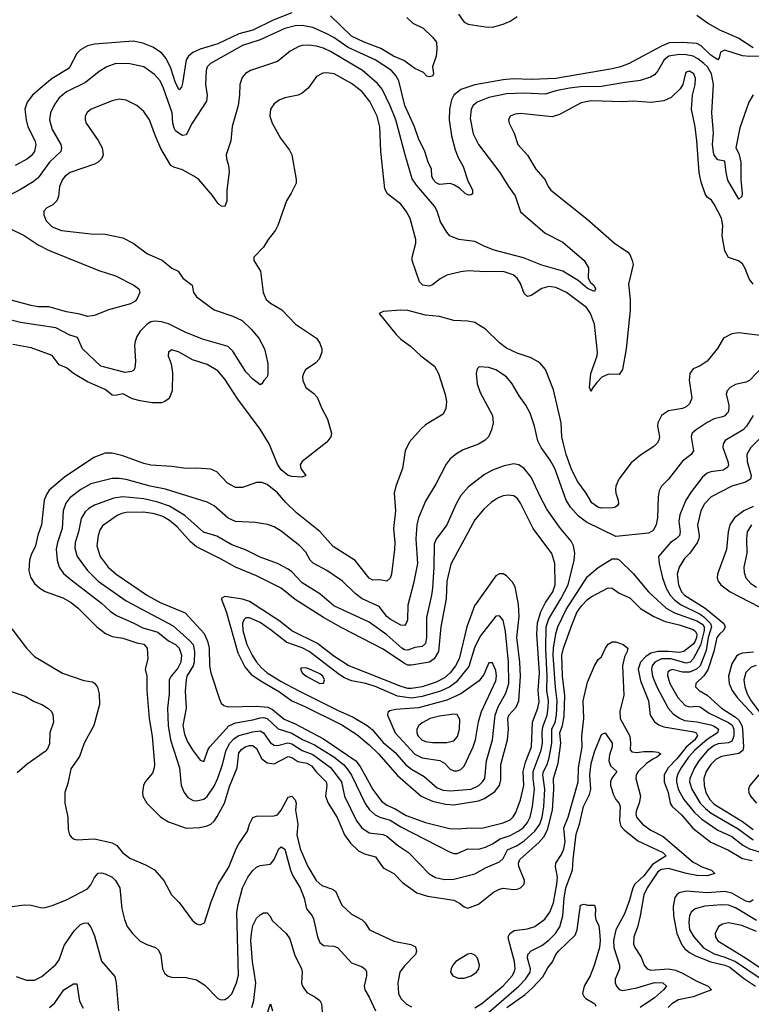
# Model space of a CAD drawing. Header units: inches. Extents: x 1305375 to 1407406, y 744550 to 841633.
# Tile 454 of 509: x 1390885 to 1395040, y 813608 to 819198. Entities that reach past the tile are written whole.
import ezdxf

# ---------------------------------------------------------------- set-up
doc = ezdxf.new("R2010")
doc.units = ezdxf.units.IN
doc.header["$MEASUREMENT"] = 0
doc.layers.add('B3891', color=7, linetype='Continuous')

msp = doc.modelspace()

# ---------------------------------------------------------------- linework, layer by layer
at = {"layer": 'B3891', "color": 5}
for points, elevation in [([(1392430, 819237.6), (1392324.7, 819195.3), (1392210, 819137.7), (1392130, 819118.2), (1392010, 819060.2), (1391909.8, 819030.2), (1391868.1, 819011.9), (1391842.9, 818990), (1391831.2, 818970), (1391810, 818837.2), (1391804.2, 818815.8), (1391790, 818800.5), (1391770, 818838.9), (1391742.7, 818922.7), (1391717.1, 818977.1), (1391690, 819010.6), (1391642, 819042), (1391584.1, 819064.1), (1391530, 819075.5), (1391310, 819059.5), (1391270, 819049.1), (1391230, 819026.3), (1391210, 819006.2), (1391170.1, 818930), (1391160.1, 818919.9), (1391070, 818864), (1391027.3, 818830), (1390957.4, 818770), (1390927, 818730), (1390914.6, 818690), (1390921.7, 818630), (1390932.1, 818590), (1390971.6, 818511.6), (1390977.1, 818490), (1390968.9, 818450), (1390950, 818424.9), (1390930, 818407.7), (1390860.3, 818370)], 1120), ([(1393083.8, 819210), (1393118, 819178), (1393177.3, 819150), (1393230, 819099.1), (1393251.4, 819070), (1393254.6, 819030), (1393250.3, 818990.3), (1393230.4, 818930), (1393236, 818890), (1393230, 818878), (1393210, 818872.7), (1393198, 818878), (1393178.7, 818898.7), (1393130, 818921), (1393066.4, 818966.4), (1393008.3, 818990), (1392935.3, 819035.3), (1392841.4, 819070), (1392770, 819105), (1392650, 819219.9)], 1120), ([(1393377.2, 819230), (1393410, 819183.2), (1393433, 819173), (1393530, 819157.2), (1393570, 819155.9), (1393630, 819171.9), (1393670, 819190.2), (1393710, 819216.3)], 1140), ([(1394730, 819224), (1394796.1, 819176.1), (1394860, 819140), (1394970, 819092.4), (1395050, 819040.4)], 1140), ([(1395114, 818990), (1395030, 818988.7), (1394990, 818992.6), (1394890, 819025.1), (1394866, 819014), (1394858.3, 818981.7), (1394850, 818969.7), (1394810, 818996.5), (1394754.5, 819050), (1394730, 819063), (1394650, 819069), (1394573.3, 819066.7), (1394530, 819048.4), (1394346, 818950), (1394297.6, 818930), (1394250, 818918.8), (1393930, 818864.4), (1393790, 818858.7), (1393690, 818861.5), (1393630, 818856.6), (1393470, 818827.7), (1393390, 818800.7), (1393351.5, 818770), (1393337.8, 818742.2), (1393325.5, 818690), (1393325, 818630), (1393338.3, 818538.3), (1393358.7, 818458.7), (1393376, 818416), (1393404.3, 818364.3), (1393428.1, 818288.1), (1393456.9, 818230), (1393457.1, 818210), (1393450, 818203.6), (1393437.4, 818202.6), (1393417, 818210), (1393382, 818242), (1393350, 818260.3), (1393330, 818267.1), (1393270, 818261.8), (1393250, 818270.8), (1393233.5, 818290), (1393226.4, 818310), (1393223.7, 818350), (1393205, 818390), (1393186, 818450), (1393150, 818522.6), (1393126.5, 818590), (1393073.3, 818710), (1393037.9, 818850), (1393021.3, 818881.3), (1392996, 818910), (1392903.5, 818970), (1392750, 819039.2), (1392670, 819096.3), (1392630, 819117.9), (1392550, 819153.3), (1392490, 819165.6), (1392450, 819163.2), (1392390, 819147.4), (1392250, 819082.8), (1392150, 819051.8), (1391969, 818950), (1391950.2, 818930), (1391944.3, 818910), (1391940.7, 818830), (1391950.2, 818770), (1391945.5, 818734.5), (1391863.8, 818610), (1391830, 818543.6), (1391810, 818541.1), (1391790, 818551.9), (1391770, 818567.6), (1391761.8, 818581.8), (1391755, 818610), (1391751.9, 818670), (1391702.3, 818810), (1391682.3, 818850), (1391650, 818887.2), (1391590, 818929.8), (1391510, 818948.1), (1391430.9, 818949.1), (1391380.4, 818930), (1391336.9, 818903.1), (1391259.2, 818840.8), (1391150, 818789), (1391110, 818754.8), (1391082.8, 818717.2), (1391060.2, 818670), (1391054.4, 818630), (1391070, 818573.7), (1391118.6, 818490), (1391122.8, 818470), (1391119.1, 818450), (1391054.4, 818390), (1390990, 818299.3), (1390962.3, 818277.7), (1390890, 818234.7), (1390810, 818192.6)], 1140), ([(1395050, 818771.2), (1395026.7, 818730), (1394975.2, 818584.8), (1394955.2, 818490), (1394952.8, 818470), (1394970, 818437.6), (1394981.3, 818390), (1394979.8, 818290), (1394988.8, 818211.2), (1394986.4, 818193.6), (1394970, 818179.5), (1394906.9, 818286.9), (1394896.5, 818330), (1394890, 818394.5), (1394850, 818402.3), (1394830, 818429.7), (1394826, 818446), (1394819.2, 818490), (1394825.5, 818554.5), (1394816.5, 818670), (1394825.7, 818830), (1394814.9, 818890), (1394790.9, 818930), (1394770.7, 818950), (1394736.4, 818976.4), (1394710, 818990.2), (1394670, 818999.3), (1394630, 819001), (1394572.2, 818990), (1394544.6, 818970), (1394510, 818908.5), (1394490, 818885), (1394467.8, 818872.2), (1394408.3, 818851.8), (1394310, 818840.4), (1394190, 818817.9), (1394070, 818816.6), (1394007.7, 818810), (1393930, 818794), (1393870, 818774.8), (1393750, 818781.4), (1393650, 818776.3), (1393550, 818756.7), (1393483.6, 818730), (1393459.7, 818710), (1393448.4, 818690), (1393443.2, 818636.8), (1393460.2, 818550), (1393491.2, 818490), (1393612.3, 818330), (1393660.3, 818250), (1393698.8, 818198.8), (1393730, 818106.5), (1393870, 817985.6), (1393970, 817934.9), (1394090.3, 817830), (1394114.9, 817790), (1394114.4, 817730), (1394126.3, 817706.3), (1394144.9, 817690), (1394155.8, 817670), (1394150, 817654), (1394110, 817671.6), (1394056.5, 817716.5), (1393970.5, 817770.5), (1393850, 817804.4), (1393746.4, 817846.4), (1393580.7, 817890), (1393527, 817910), (1393470, 817938.4), (1393379.3, 817950), (1393328.4, 817970), (1393310, 817991.3), (1393275.3, 818050), (1393256.8, 818110), (1393240, 818140), (1393139.3, 818259.3), (1393114.9, 818294.9), (1393073.5, 818430), (1393021.5, 818630), (1392989.6, 818709.6), (1392944, 818804), (1392916.4, 818836.4), (1392831.4, 818910), (1392650, 819017.3), (1392610, 819036.7), (1392570, 819047.7), (1392526.9, 819053.1), (1392490, 819052), (1392470, 819046.5), (1392420.9, 819019.1), (1392350, 818960.3), (1392195.5, 818910), (1392168, 818892), (1392148.9, 818870), (1392135.3, 818830), (1392134, 818770), (1392125.2, 818710), (1392091.7, 818591.7), (1392083.6, 818510), (1392058.3, 818430), (1392059.6, 818410), (1392071.8, 818370), (1392074.7, 818334.7), (1392061.3, 818230), (1392060.7, 818170), (1392050, 818138), (1392030, 818139), (1392010, 818157.2), (1391980.7, 818200.7), (1391902.8, 818290), (1391875, 818310), (1391810, 818344.8), (1391759.8, 818359.8), (1391744, 818370), (1391685.9, 818465.9), (1391655.8, 818535.8), (1391622.7, 818630), (1391590, 818677.4), (1391550, 818710.8), (1391490, 818740.8), (1391450, 818746), (1391410, 818737.4), (1391290.5, 818690), (1391268.6, 818671.4), (1391257.4, 818650), (1391256, 818630), (1391262.3, 818610), (1391331.6, 818511.6), (1391353.4, 818470), (1391359.5, 818430), (1391352, 818410), (1391330.4, 818390), (1391310, 818378.5), (1391172.4, 818330), (1391142.6, 818310), (1391127.8, 818290), (1391111.8, 818250), (1391105.6, 818194.4), (1391096.5, 818170), (1391072.4, 818147.6), (1391038.8, 818130), (1391022, 818110), (1391021.6, 818090), (1391035.8, 818055.8), (1391070, 818022), (1391122, 818002), (1391290, 817981.8), (1391370, 817980.9), (1391470, 817959.6), (1391530, 817928.9), (1391610, 817868.8), (1391693.6, 817833.6), (1391750, 817786.4), (1391784.9, 817770), (1391812, 817730), (1391864.4, 817690), (1391872.6, 817650), (1391890, 817624.9), (1391990.3, 817550), (1392095.4, 817515.4), (1392149.4, 817489.4), (1392200.6, 817440.6), (1392243.6, 817390), (1392274.9, 817330), (1392293.7, 817246.3), (1392294.9, 817185.1), (1392290.3, 817169.7), (1392270.8, 817150), (1392261, 817130), (1392250, 817125.6), (1392210, 817157.8), (1392170, 817198.2), (1392095.2, 817315.2), (1392070, 817341.6), (1391923.2, 817383.2), (1391824.2, 817424.2), (1391730, 817471), (1391690, 817483.1), (1391653.1, 817486.9), (1391630, 817482.6), (1391608.3, 817470), (1391570.1, 817429.9), (1391550, 817399.7), (1391540.1, 817370), (1391537.3, 817350), (1391543, 817257), (1391539, 817221), (1391532.6, 817207.4), (1391519.4, 817200.6), (1391484.4, 817195.6), (1391345.7, 817230), (1391242.6, 817330), (1391214.1, 817394.1), (1391170, 817407.4), (1391090, 817447.6), (1390890, 817479.6), (1390710, 817523.9)], 1160), ([(1395050, 817697.2), (1395027.2, 817727.2), (1395005.8, 817785.8), (1394990, 817812.7), (1394968, 817828), (1394910, 817847.3), (1394890, 817885.1), (1394874.9, 817970), (1394878, 818030), (1394870.9, 818070.9), (1394830, 818151.5), (1394813.3, 818173.3), (1394790, 818191.2), (1394778.9, 818210), (1394756.3, 818276.3), (1394743.7, 818330), (1394730.4, 818510.5), (1394720.8, 818590), (1394700.4, 818690), (1394706.6, 818770), (1394721.7, 818830), (1394723.3, 818863.3), (1394713.3, 818890), (1394690, 818906.3), (1394670, 818900.7), (1394665.8, 818894.2), (1394650.4, 818830), (1394635.3, 818804.7), (1394584.7, 818755.3), (1394543.4, 818736.6), (1394471.4, 818728.6), (1394370, 818736.1), (1394310, 818731.4), (1394130, 818737), (1394074.2, 818725.8), (1393950, 818659.8), (1393910, 818647), (1393730, 818665.1), (1393698.5, 818661.5), (1393670.7, 818650), (1393661.6, 818630), (1393664.4, 818610), (1393693.4, 818553.4), (1393714.9, 818490), (1393769.4, 818429.4), (1393816.9, 818350), (1393869.3, 818289.3), (1393886.9, 818250), (1393901.7, 818230), (1394106.4, 818066.4), (1394262.6, 817930), (1394338, 817878), (1394350, 817865.5), (1394364.4, 817830), (1394368.8, 817808.8), (1394343.2, 817696.8), (1394352.5, 817610), (1394351.3, 817548.7), (1394329.4, 817330), (1394308.5, 817211.5), (1394290, 817183.2), (1394230, 817185.9), (1394191.8, 817168.2), (1394162.4, 817137.6), (1394136.7, 817103.3), (1394130, 817087), (1394120.8, 817110), (1394128.5, 817188.5), (1394165.3, 817290), (1394167.3, 817310), (1394148.8, 817470), (1394127.3, 817530), (1394103.4, 817563.4), (1393990, 817649.9), (1393930, 817678.2), (1393890, 817683.8), (1393850, 817671.2), (1393790, 817631.8), (1393770, 817626.2), (1393750, 817642.9), (1393730, 817700.5), (1393711.1, 817731.1), (1393687.6, 817750), (1393630, 817767.6), (1393530, 817765.6), (1393432.2, 817772.2), (1393390, 817766.6), (1393310, 817747.1), (1393273.5, 817726.5), (1393230, 817692.7), (1393210, 817684.9), (1393175.1, 817690), (1393154.9, 817710), (1393114.2, 817830), (1393114, 817850), (1393134, 817930), (1393135.1, 817950), (1393102.2, 818070), (1393080.3, 818110), (1393050, 818149.7), (1392973.5, 818210), (1392958.5, 818238.5), (1392936.3, 818450), (1392931, 818590), (1392915, 818650), (1392872.9, 818732.9), (1392830, 818788.4), (1392810, 818805.9), (1392770, 818835), (1392671.6, 818890), (1392630, 818895.8), (1392606.5, 818893.5), (1392570, 818874.7), (1392522.6, 818810), (1392490, 818781.7), (1392466.8, 818770), (1392390, 818753.7), (1392358.9, 818741.1), (1392330, 818719.6), (1392308.9, 818690), (1392305.3, 818650), (1392318.9, 818610), (1392365.6, 818525.6), (1392417.5, 818457.5), (1392430.4, 818430), (1392455.8, 818290), (1392454.9, 818270), (1392427.7, 818212.3), (1392401.3, 818170), (1392352, 818030), (1392337.8, 818002.2), (1392297.1, 817950), (1392270, 817906), (1392214, 817850), (1392214, 817830), (1392252.4, 817770), (1392267, 817650), (1392285.7, 817610), (1392310, 817588.8), (1392373.4, 817550), (1392450.6, 817470), (1392570, 817390.3), (1392590, 817362), (1392601.1, 817330), (1392601.1, 817310), (1392585.3, 817270), (1392566.4, 817250), (1392508.8, 817210), (1392497, 817190), (1392492, 817170), (1392493.4, 817150), (1392510.2, 817110.2), (1392555.9, 817075.9), (1392574, 817054), (1392600.3, 816990), (1392634, 816930), (1392656.1, 816850), (1392652.2, 816830), (1392630, 816798.9), (1392488.7, 816690), (1392478.9, 816670), (1392481.5, 816650), (1392510.2, 816609.8), (1392490, 816600.3), (1392430, 816604.1), (1392410, 816610.4), (1392370, 816643), (1392350, 816674.9), (1392302.1, 816790), (1392250, 816874), (1392123.4, 817043.4), (1392050, 817156.3), (1392010, 817203.5), (1391950, 817241.1), (1391865.9, 817265.9), (1391790, 817309.6), (1391750, 817324.5), (1391730.7, 817310), (1391728.9, 817290), (1391744.5, 817244.5), (1391753.5, 817193.5), (1391750.2, 817090), (1391733.1, 817046.9), (1391710, 817030.9), (1391690, 817023.5), (1391638, 817022), (1391570, 817033.7), (1391526.2, 817046.2), (1391470, 817074.5), (1391430, 817064.1), (1391410, 817066.3), (1391370, 817098.6), (1391270, 817142.3), (1391190.9, 817190), (1391150, 817220.7), (1391110, 817237.7), (1391070, 817290.8), (1390950, 817335.7), (1390846.2, 817353.8)], 1180), ([(1390830, 818012.9), (1390910, 817973.5), (1390990, 817919.8), (1391048.5, 817888.5), (1391334.9, 817774.9), (1391430, 817744.6), (1391532.8, 817690), (1391562, 817670), (1391564.1, 817664.1), (1391568.1, 817650), (1391549.4, 817610.6), (1391540.3, 817599.7), (1391514.6, 817585.4), (1391390, 817551.1), (1391310, 817519.1), (1391270, 817512.2), (1391226.6, 817526.6), (1391150, 817540.1), (1391050, 817568), (1390990, 817568.3), (1390950, 817575), (1390830, 817606.7)], 1140), ([(1395090, 817404.4), (1394970, 817420.4), (1394930, 817414), (1394881.3, 817390), (1394849.1, 817330.9), (1394790, 817259.7), (1394750, 817233.5), (1394710, 817214.8), (1394691.5, 817190), (1394688.1, 817151.9), (1394702, 817050), (1394690, 817016.9), (1394670, 816999.3), (1394648.8, 816991.2), (1394570, 816977.1), (1394529.5, 816950.5), (1394509.2, 816910), (1394507.5, 816890), (1394519.2, 816830), (1394514.9, 816810), (1394505.4, 816794.6), (1394485.9, 816774.1), (1394410, 816724.7), (1394357.7, 816682.3), (1394288.3, 816590), (1394270.2, 816550.2), (1394268.1, 816530), (1394270.2, 816510), (1394284.2, 816470), (1394286, 816450), (1394279.7, 816440.3), (1394269.2, 816430.8), (1394253.3, 816426.7), (1394190, 816424.7), (1394168.2, 816430), (1394134.8, 816454.8), (1394101.7, 816510), (1394054.8, 816574.8), (1394021.3, 816641.3), (1393988.6, 816730), (1393972.7, 816790), (1393964.7, 816830), (1393959.5, 816910), (1393916.8, 817096.8), (1393871.7, 817211.7), (1393838.4, 817250), (1393790, 817278.9), (1393710, 817303.8), (1393650, 817333.6), (1393610, 817362.9), (1393530, 817440.2), (1393470, 817478.7), (1393430, 817486.9), (1393350, 817490.9), (1393270, 817512.1), (1393190, 817519.6), (1393090, 817547.3), (1393050, 817549), (1392950, 817540.9), (1392926.8, 817530), (1393022.8, 817410), (1393050, 817383.2), (1393104, 817344), (1393163.2, 817290), (1393241.3, 817230), (1393263.6, 817190), (1393302.4, 817070), (1393309, 817030), (1393305.7, 816990), (1393290, 816958), (1393190, 816896.9), (1393165.4, 816874.5), (1393099.1, 816800.9), (1393074.9, 816750), (1393059.5, 816650), (1393020.8, 816550), (1393012.3, 816510), (1393019.3, 816410), (1393007.6, 816310), (1393015.1, 816230), (1393014.3, 816190), (1392997.6, 816050), (1392990, 816027.8), (1392970.2, 816009.8), (1392930, 816018), (1392890, 816015.3), (1392870, 816027.9), (1392790, 816127.5), (1392666.1, 816206.1), (1392590, 816292.1), (1392457.3, 816397.3), (1392397.1, 816457), (1392350, 816512.6), (1392290, 816559.2), (1392261.2, 816570), (1392230, 816570.7), (1392150, 816542.7), (1392110, 816541.7), (1392066.2, 816566.1), (1392004, 816630), (1391970, 816646.2), (1391890, 816651.8), (1391830, 816649.1), (1391750, 816660.6), (1391630, 816669), (1391590, 816678.7), (1391470, 816722.4), (1391410, 816736.5), (1391370, 816736.2), (1391306.9, 816713.1), (1391139.6, 816600.4), (1391053, 816527), (1391037, 816503), (1391024.8, 816470), (1391008.1, 816330), (1390988, 816272), (1390974.2, 816210), (1390950, 816160.5), (1390940.8, 816130), (1390936.2, 816070), (1390946.5, 816033.5), (1390970, 815997.7), (1391000.2, 815970), (1391030, 815952), (1391130, 815915.8), (1391177.8, 815890), (1391217.6, 815857.6), (1391322.7, 815750), (1391372.3, 815712.3), (1391410, 815696.4), (1391470, 815687.4), (1391550, 815659.2), (1391590, 815651.6), (1391609.5, 815630), (1391613.4, 815570), (1391598.6, 815510), (1391607.7, 815470), (1391606.3, 815390), (1391620.4, 815230), (1391637.9, 815130), (1391650.2, 814969.8), (1391649.2, 814950), (1391639.6, 814920.4), (1391597.8, 814870), (1391587.8, 814850), (1391582, 814810), (1391585, 814790), (1391606.5, 814750), (1391686.7, 814670), (1391730, 814643.2), (1391830, 814608.4), (1391907.5, 814612.5), (1391950, 814621), (1391970, 814630.2), (1391990, 814648.3), (1392006.7, 814673.3), (1392047.9, 814750), (1392076.2, 814843.8), (1392119.5, 814950), (1392130, 815035), (1392144.7, 815055.3), (1392166.2, 815070), (1392190, 815077.6), (1392210, 815077.8), (1392230, 815060.6), (1392261, 815001), (1392290, 814978.7), (1392330, 814972.6), (1392410, 815015.1), (1392430, 815008.2), (1392465.5, 814985.5), (1392516.7, 814976.7), (1392542, 814962), (1392570, 814925.5), (1392624.8, 814870), (1392629.7, 814850), (1392622.7, 814790), (1392636.8, 814750), (1392688.4, 814668.4), (1392729.4, 814569.4), (1392763.6, 814523.6), (1392810, 814479.4), (1392842.7, 814462.7), (1392905.5, 814445.5), (1392950, 814383.2), (1393010, 814350.9), (1393059.7, 814299.7), (1393140.9, 814240.9), (1393201, 814221), (1393350, 814198.9), (1393382.6, 814182.6), (1393410, 814161.1), (1393430, 814154), (1393490, 814176.9), (1393576.3, 814243.7), (1393610, 814262.4), (1393630, 814266.7), (1393690, 814260.2), (1393710, 814262.4), (1393729.4, 814270), (1393740.3, 814279.7), (1393749.6, 814290), (1393752.1, 814310), (1393720.4, 814390), (1393718.1, 814410), (1393725.5, 814430), (1393834.2, 814525.8), (1393861.4, 814558.6), (1393882, 814598), (1393910.4, 814710), (1393918.7, 814830), (1393916.8, 814890), (1393943.2, 814976.8), (1393958.3, 815090), (1393952.8, 815150), (1393968.8, 815191.2), (1393977, 815243), (1393980.7, 815360.7), (1393968.7, 815470), (1393963.8, 815590), (1393972.7, 815630), (1394020.1, 815759.9), (1394050, 815833.1), (1394075.5, 815870), (1394110, 815906.3), (1394130, 815920.7), (1394228.1, 815971.9), (1394250, 815970.8), (1394290, 815941.4), (1394350, 815915.3), (1394410, 815855), (1394485.8, 815810), (1394550, 815781.5), (1394630, 815763), (1394710, 815735.7), (1394724, 815724), (1394730.7, 815710), (1394729.5, 815690), (1394721.7, 815670), (1394710, 815652.9), (1394657.5, 815610), (1394630, 815604.3), (1394570, 815611.8), (1394510, 815610.4), (1394470, 815601.1), (1394439.2, 815580.8), (1394410.8, 815550), (1394398.5, 815510), (1394410, 815443.6), (1394456.7, 815330), (1394466.4, 815250), (1394490, 815211.8), (1394514.8, 815194.8), (1394543.7, 815183.7), (1394714.3, 815154.3), (1394726.7, 815150), (1394734.5, 815134.5), (1394720.1, 815110), (1394670, 815068.4), (1394618, 815002), (1394567.1, 814950), (1394545.2, 814910), (1394545.4, 814870), (1394567.6, 814810), (1394579.6, 814750), (1394591.2, 814730), (1394643, 814683), (1394707.7, 814607.7), (1394810, 814528.6), (1394910, 814482.3), (1394990, 814434.7), (1395044.8, 814424.8)], 1220), ([(1395110, 817232.2), (1395030, 817148.9), (1395010, 817139.4), (1394950, 817127), (1394919.5, 817110), (1394903.1, 817090), (1394898.3, 817070), (1394912.2, 817012.2), (1394913.2, 816990), (1394908, 816970), (1394900.1, 816959.9), (1394890.7, 816949.3), (1394876.9, 816943.1), (1394830, 816932.2), (1394790, 816911.8), (1394726.5, 816870), (1394704, 816850), (1394699.1, 816830), (1394712.6, 816750), (1394699.5, 816730), (1394649, 816691), (1394570, 816589.7), (1394530.2, 816549.8), (1394517.8, 816522.2), (1394511.3, 816488.7), (1394507.4, 816370), (1394500.6, 816330), (1394482.1, 816297.9), (1394456.8, 816283.2), (1394270, 816263), (1394104.3, 816344.3), (1394058.7, 816378.7), (1394012.6, 816430), (1393989.2, 816470), (1393924, 816650), (1393898, 816698), (1393846.6, 816770), (1393827.1, 816807.1), (1393809.7, 816890.3), (1393783.6, 816963.6), (1393759.1, 817010), (1393722, 817062), (1393682.9, 817130), (1393650, 817170.8), (1393590, 817210.8), (1393550, 817222.7), (1393493.7, 817226.3), (1393484.1, 817215.9), (1393477.6, 817190), (1393483.8, 817130), (1393501.2, 817081.2), (1393570.2, 816950), (1393574, 816910), (1393564.9, 816870), (1393547.6, 816830), (1393528.5, 816810), (1393490, 816787.6), (1393404.1, 816755.9), (1393366.4, 816733.6), (1393330, 816704.2), (1393306.4, 816673.6), (1393250, 816564.7), (1393190, 816465.1), (1393150.6, 816369.4), (1393139.8, 816330), (1393135.7, 816250), (1393144.7, 816110), (1393122.2, 815997.8), (1393090, 815873.2), (1393088.4, 815790), (1393080.3, 815770), (1393070, 815759.1), (1393050, 815760.7), (1392990, 815793.9), (1392970, 815810.5), (1392926.3, 815866.3), (1392829.8, 815910), (1392790, 815941), (1392718, 816010), (1392630, 816071.2), (1392551.7, 816111.6), (1392534.8, 816130), (1392510, 816174.8), (1392476.1, 816210), (1392370, 816294.8), (1392330, 816319.2), (1392292.5, 816332.5), (1392223.7, 816343.7), (1392110, 816349.1), (1392070, 816368.2), (1391990, 816438.3), (1391950, 816459), (1391713.4, 816533.4), (1391626, 816550), (1391490, 816586.5), (1391450, 816593.9), (1391410, 816594), (1391290, 816563.4), (1391232, 816530), (1391170, 816482.9), (1391147, 816453), (1391132.6, 816410), (1391126.9, 816310), (1391099.2, 816230), (1391091.7, 816191.7), (1391097, 816130), (1391109.5, 816089.5), (1391134.6, 816054.6), (1391177.5, 816017.5), (1391350, 815885.3), (1391399.5, 815839.5), (1391434.5, 815814.5), (1391530, 815773.7), (1391584.6, 815744.6), (1391670, 815721.5), (1391730, 815671), (1391770.3, 815650.3), (1391790.5, 815630), (1391804, 815590), (1391799.9, 815550), (1391783.5, 815516.5), (1391745.4, 815470), (1391734.8, 815450), (1391733.3, 815370), (1391725.2, 815290), (1391727.9, 815190), (1391741.5, 815110), (1391792, 814950), (1391801.3, 814850), (1391819.6, 814810), (1391840.9, 814781), (1391870, 814765.2), (1391890, 814762.9), (1391930, 814772.3), (1391950, 814787.2), (1391990, 814845.8), (1392010, 814892.4), (1392037.8, 814970), (1392058.4, 815050), (1392079.2, 815090), (1392103.8, 815116.2), (1392130, 815133.3), (1392210, 815155.7), (1392250, 815159.9), (1392270, 815149.5), (1392310, 815091.7), (1392330, 815078.6), (1392350, 815076.8), (1392408.4, 815091.6), (1392430, 815086.8), (1392488.4, 815048.4), (1392550, 815025.8), (1392650, 814952), (1392712.8, 814870), (1392729.1, 814790), (1392798.7, 814650), (1392829, 814609), (1392870, 814581.4), (1392950, 814571.7), (1392970, 814562.8), (1393030.5, 814510.6), (1393093.8, 814470), (1393210, 814347.8), (1393247.2, 814327.2), (1393296.9, 814316.9), (1393350, 814318.2), (1393470, 814349.4), (1393530, 814382.6), (1393610, 814416.8), (1393630, 814435), (1393655, 814485), (1393710, 814509.7), (1393750, 814535.1), (1393810, 814590), (1393838.5, 814630), (1393852.6, 814670), (1393861.9, 814730), (1393867.8, 814830), (1393855.9, 814910), (1393859.6, 814930), (1393880.3, 814970), (1393892.7, 815007.3), (1393906.4, 815090), (1393906.4, 815170), (1393925.7, 815210), (1393933.9, 815250), (1393937.2, 815330), (1393927.3, 815407.3), (1393914, 815590), (1393915.8, 815630), (1393929.4, 815710.6), (1393940.5, 815750), (1393987.8, 815850), (1394110, 816037.4), (1394170, 816087.7), (1394250, 816137.4), (1394277.4, 816137.4), (1394290, 816131.8), (1394370, 816054.2), (1394456.3, 815950), (1394557.1, 815857.1), (1394604.8, 815830), (1394730, 815784.7), (1394764.2, 815764.2), (1394771.9, 815750), (1394772.2, 815730), (1394752.3, 815647.7), (1394710.8, 815569.2), (1394692.5, 815550), (1394670, 815544.8), (1394583.5, 815570), (1394530.3, 815569.7), (1394491.7, 815550), (1394478, 815530), (1394472.4, 815510), (1394478.3, 815470), (1394503.4, 815410), (1394568.2, 815288.2), (1394596.3, 815256.3), (1394631.8, 815231.8), (1394659.9, 815219.9), (1394730, 815211.3), (1394810, 815193.6), (1394830, 815186.5), (1394854.3, 815170), (1394847.5, 815150), (1394790, 815112), (1394719.2, 815050), (1394684, 815010), (1394641.8, 814950), (1394623.3, 814916.7), (1394615.3, 814890), (1394615.1, 814870), (1394625.7, 814830), (1394656.6, 814770), (1394716.7, 814696.7), (1394759.5, 814659.5), (1394850, 814596.8), (1394930, 814559.9), (1394992.2, 814512.2), (1395030.5, 814490.5), (1395092.3, 814472.3)], 1240), ([(1395051.1, 816950), (1395012.2, 816890), (1394993.1, 816870), (1394892, 816808), (1394880.2, 816790), (1394878.6, 816770), (1394905.9, 816690), (1394910.1, 816670), (1394905.4, 816654.6), (1394880.2, 816639.8), (1394810, 816631.8), (1394790, 816622.6), (1394762, 816598), (1394700.3, 816519.7), (1394667.7, 816470), (1394633.7, 816386.3), (1394628, 816350), (1394637, 816290), (1394632, 816270), (1394612.8, 816250), (1394580.6, 816230), (1394513.5, 816150), (1394516.3, 816110), (1394535.7, 816030), (1394556.6, 815970), (1394580.1, 815930), (1394603.9, 815903.9), (1394638, 815878), (1394750, 815822.5), (1394770, 815808.2), (1394808.3, 815770), (1394813.7, 815750), (1394795.9, 815690), (1394783.3, 815616.8), (1394749.1, 815530), (1394729.8, 815510.2), (1394690, 815494.3), (1394650, 815492.7), (1394590, 815507.9), (1394576.7, 815503.3), (1394566.6, 815493.5), (1394564.7, 815475.3), (1394577.8, 815430), (1394622.1, 815350), (1394665, 815305), (1394690, 815296.8), (1394730, 815300.7), (1394750, 815296.6), (1394801, 815261), (1394910, 815208.6), (1394932.1, 815192.1), (1394941.7, 815170), (1394940.9, 815130), (1394930, 815101.6), (1394910, 815093.2), (1394852.6, 815087.4), (1394830, 815077.8), (1394791.8, 815048.2), (1394742.5, 814990), (1394717.2, 814950), (1394691.3, 814890), (1394689.7, 814870), (1394702.5, 814830), (1394749.7, 814750), (1394779.1, 814719.1), (1394812.7, 814692.7), (1394964.9, 814604.9), (1395050, 814541.3)], 1260), ([(1395143.8, 816876.2), (1395038.3, 816770), (1395014.3, 816730), (1395015.7, 816690), (1395039.6, 816610), (1395036.4, 816590), (1395007.8, 816572.2), (1394930.1, 816549.9), (1394811.6, 816488.4), (1394773.9, 816450), (1394752.9, 816410), (1394735, 816330), (1394743.8, 816270), (1394742.4, 816250), (1394732.1, 816227.9), (1394690.1, 816170), (1394661.2, 816138.8), (1394631.1, 816088.9), (1394619.9, 816050), (1394626.6, 815990), (1394642.9, 815950), (1394660.3, 815930), (1394777.3, 815857.3), (1394884.7, 815770), (1394891.9, 815750), (1394882.2, 815730), (1394859.1, 815710), (1394844.7, 815690), (1394827.5, 815610), (1394793.3, 815506.7), (1394770, 815473.6), (1394724.8, 815430), (1394722.9, 815410), (1394743.2, 815390), (1394790, 815362.8), (1394871.4, 815290), (1394950, 815238.9), (1394970, 815220.1), (1394985.6, 815190), (1394989.6, 815170), (1394995.5, 815070), (1394991.1, 815048.9), (1394970, 815032), (1394870, 815014.3), (1394841, 814999), (1394810.9, 814969.1), (1394783.9, 814930), (1394770.1, 814890), (1394772, 814850), (1394782.5, 814810), (1394804.2, 814770), (1394830, 814744.1), (1394990, 814645.3), (1395050, 814599.9)], 1280), ([(1395050, 816434.2), (1394997.8, 816410), (1394944.5, 816370), (1394918.1, 816330), (1394908.7, 816290), (1394899.5, 816190), (1394848.6, 816050), (1394846.8, 816030), (1394852.1, 816010), (1394867.3, 815990), (1394920.7, 815950), (1395084.2, 815864.2)], 1320), ([(1395040.4, 816330), (1395017, 816290), (1395013, 816250), (1395015.3, 816170), (1394997, 816090), (1394999.5, 816059.5), (1395008.8, 816030), (1395037.1, 815997), (1395070, 815976.6)], 1340), ([(1390839.5, 815739.5), (1390924.4, 815630), (1390970, 815582), (1391127.3, 815487.3), (1391250, 815446.9), (1391297.8, 815437.8), (1391310, 815430.5), (1391327.9, 815407.9), (1391337.1, 815370), (1391337.7, 815310), (1391305.6, 815190), (1391251.4, 815090), (1391225.1, 815014.9), (1391175.8, 814944.2), (1391158.7, 814861.3), (1391142, 814810), (1391140.8, 814750), (1391159, 814670), (1391160.7, 814600.7), (1391168.2, 814570), (1391178, 814558), (1391190, 814548.2), (1391210, 814542.4), (1391310, 814548.2), (1391410, 814525), (1391436.5, 814510), (1391469.2, 814470), (1391510, 814438.3), (1391598.9, 814398.9), (1391650.6, 814370.6), (1391702.8, 814310), (1391747, 814230), (1391790, 814186.4), (1391865.1, 814085.1), (1391890, 814064.4), (1391910, 814058.4), (1391934.5, 814070), (1391972.9, 814190), (1392012.4, 814290), (1392073.7, 814386.3), (1392115.3, 814490), (1392130, 814518.9), (1392178.8, 814590), (1392190, 814630.3), (1392210, 814669), (1392230, 814676.8), (1392330, 814678.2), (1392350, 814683.7), (1392370, 814710.2), (1392410, 814782.9), (1392430, 814790.2), (1392449.1, 814769.1), (1392455, 814750), (1392451.8, 814710), (1392464.7, 814630), (1392459.7, 814570), (1392478, 814490), (1392520.8, 814390), (1392568.8, 814310), (1392601.8, 814281.8), (1392660.8, 814260.8), (1392678.4, 814250), (1392715.3, 814170), (1392770, 814119.6), (1392830, 814088), (1392847.1, 814070), (1392872, 814030), (1393010, 813967), (1393107.2, 813947.2), (1393133.2, 813933.2), (1393139.6, 813910), (1393132.8, 813890), (1393070, 813826.1), (1393044.8, 813790), (1393032.3, 813730), (1393036.8, 813670), (1393050, 813640.9), (1393080.9, 813610), (1393110, 813594)], 1180), ([(1393470, 813588.1), (1393510, 813613.3), (1393630, 813712.5), (1393681.7, 813770), (1393694.1, 813790), (1393699.2, 813810), (1393694.5, 813850), (1393662.3, 813970), (1393660.2, 813990), (1393668.4, 814010), (1393693.9, 814026.1), (1393770, 814035.5), (1393810.3, 814049.7), (1393868.4, 814091.6), (1393895.8, 814130), (1393916.5, 814183.5), (1393936.6, 814290), (1393939.5, 814330), (1393927.2, 814390), (1393929.9, 814410), (1393961.7, 814458.3), (1393975.3, 814490), (1393982.3, 814530), (1393975.5, 814610), (1393999.8, 814670), (1394056.6, 814870), (1394059.2, 814950), (1394080.3, 815070), (1394077.7, 815130), (1394088.9, 815230), (1394084.6, 815330), (1394110, 815435.8), (1394150, 815530.4), (1394170, 815566), (1394190, 815580.5), (1394211.9, 815630), (1394227.8, 815652.2), (1394250, 815664.8), (1394270, 815665.4), (1394312.2, 815650), (1394338.6, 815630), (1394335.5, 815610), (1394320.1, 815579.9), (1394309, 815530), (1394316.3, 815363.7), (1394293.4, 815270), (1394295.4, 815230), (1394350, 815130.2), (1394354.9, 815090), (1394352.9, 815052.9), (1394361.7, 815041.8), (1394390, 815037.2), (1394430, 815043.6), (1394482.2, 815042.2), (1394510, 815039.5), (1394525.4, 815030), (1394503.8, 815010), (1394480.4, 814999.6), (1394445.3, 814974.7), (1394398.1, 814930), (1394386.9, 814910), (1394384.8, 814890), (1394410.6, 814790), (1394403, 814750), (1394387.4, 814710), (1394384.4, 814690), (1394388.5, 814670), (1394422.1, 814630), (1394470, 814596.6), (1394540.5, 814560.5), (1394710, 814415), (1394765.6, 814385.6), (1394814, 814370), (1394833.2, 814350), (1394790, 814337.8), (1394730, 814339.9), (1394672.8, 814350), (1394570, 814379), (1394530, 814372.4), (1394510, 814359.7), (1394448.8, 814270), (1394429.7, 814230), (1394409.7, 814110.3), (1394393.9, 814046.1), (1394373.8, 813990), (1394370.2, 813950), (1394378.4, 813930), (1394415.1, 813875.1), (1394432.5, 813830), (1394448.8, 813808.8), (1394470, 813801.8), (1394570, 813808.4), (1394610, 813801.7), (1394650, 813784.6), (1394730, 813739.1), (1394796, 813710), (1394814, 813690), (1394709.4, 813650), (1394626.2, 813633.8), (1394588.1, 813610), (1394568.8, 813590)], 1180), ([(1395053.5, 815606.5), (1394990, 815600.7), (1394970, 815594.3), (1394956.4, 815583.6), (1394930, 815540.4), (1394911.3, 815470), (1394914.5, 815430), (1394931.6, 815390), (1394959.7, 815350), (1395051.1, 815251.1)], 1320), ([(1395068.1, 815531.9), (1395038.8, 815521.2), (1395008.4, 815491.6), (1394997.8, 815450), (1395003.1, 815410), (1395016.9, 815370), (1395039.1, 815330), (1395113.2, 815230)], 1340), ([(1390819.1, 815390), (1390916.9, 815356.9), (1390966.4, 815326.4), (1391010.4, 815310), (1391044.9, 815290), (1391064.9, 815270), (1391073.9, 815253.9), (1391077.4, 815210), (1391056.9, 815150), (1391054.1, 815085.9), (1391042.2, 815057.8), (1391030, 815043.6), (1390928.1, 814971.9), (1390870, 814922)], 1160), ([(1393533.9, 813550), (1393720.4, 813710), (1393758.5, 813750), (1393784.1, 813790), (1393786.3, 813810), (1393768.2, 813870), (1393770.7, 813890), (1393789.4, 813910.6), (1393850, 813942.1), (1393890, 813971.3), (1393927.7, 814010), (1393952.9, 814047.1), (1393970.6, 814109.4), (1393977, 814210), (1393986.1, 814270), (1394025.3, 814370), (1394027.5, 814430), (1394045.6, 814574.4), (1394064, 814630), (1394086.9, 814730), (1394120.5, 814799.5), (1394129, 814830), (1394122.2, 814910), (1394130, 814974.9), (1394150, 815042), (1394190, 815139.1), (1394196.1, 815143.9), (1394210, 815148.7), (1394250.2, 815090), (1394250.8, 815070), (1394234.9, 815025.1), (1394231.1, 814990), (1394241.1, 814961.1), (1394276.5, 814930), (1394248.9, 814891.1), (1394240.8, 814870), (1394239.9, 814850), (1394256.9, 814796.9), (1394270, 814770.4), (1394290, 814748), (1394296.3, 814730), (1394290.8, 814650), (1394299.4, 814619.4), (1394317.8, 814597.8), (1394395, 814535), (1394538.6, 814470), (1394556.2, 814450), (1394478.5, 814401.5), (1394430, 814337.3), (1394378.5, 814290), (1394367.4, 814270), (1394346.6, 814193.4), (1394319.4, 814120.6), (1394270, 814030.8), (1394257.9, 813970), (1394258.6, 813930), (1394290.8, 813830), (1394290.8, 813810), (1394267.6, 813750), (1394266.8, 813730), (1394273.7, 813710), (1394290, 813692.1), (1394310, 813685.5), (1394390, 813700.4), (1394490, 813732), (1394538, 813730), (1394558, 813710), (1394541.5, 813690), (1394490, 813644.9), (1394409.5, 813590.5)], 1160), ([(1395082.5, 814910), (1395031.1, 814850), (1395023.8, 814830), (1395025.6, 814810), (1395034.7, 814790), (1395069.3, 814750)], 1320), ([(1390830, 814160.3), (1390910, 814173), (1390949.5, 814170.5), (1391010, 814156.4), (1391030, 814157.6), (1391070, 814168.9), (1391150, 814201.3), (1391270, 814263.9), (1391290, 814285.7), (1391310, 814328.4), (1391330, 814351.7), (1391350, 814354.6), (1391370, 814348.9), (1391410, 814329.1), (1391430, 814311.3), (1391454.4, 814270), (1391465.3, 814150), (1391479.5, 814090), (1391495.3, 814050), (1391527.1, 814007.1), (1391570, 813967.2), (1391606.6, 813946.6), (1391655.5, 813930), (1391674.3, 813914.3), (1391685.9, 813885.9), (1391697, 813810), (1391710, 813782), (1391727.6, 813767.6), (1391750, 813761.3), (1391830, 813760.3), (1391890, 813747.4), (1391936.7, 813716.7), (1392010, 813641.6), (1392030, 813633), (1392050, 813634.9), (1392070, 813645.5), (1392090, 813667.7), (1392116.8, 813730), (1392127, 813773), (1392118.7, 814130), (1392125.4, 814174.6), (1392150, 814268.4), (1392181.5, 814330), (1392210, 814367), (1392230, 814385.7), (1392250, 814396.5), (1392310, 814403.8), (1392330, 814430.4), (1392357.7, 814490), (1392370, 814502.3), (1392390, 814488.8), (1392422.8, 814370), (1392437.1, 814337), (1392478.3, 814270), (1392500.6, 814210), (1392513.6, 814150), (1392545.2, 814110), (1392553.2, 814093.2), (1392576.1, 813990), (1392590, 813958), (1392610, 813942.6), (1392670, 813938), (1392690, 813930.3), (1392770, 813842.4), (1392830, 813820.4), (1392847.4, 813807.4), (1392853.9, 813793.9), (1392855.3, 813770), (1392842, 813710), (1392844.4, 813690), (1392870, 813648.2), (1392905.4, 813570)], 1160), ([(1395050, 814200.8), (1395031.8, 814188.2), (1395010, 814193.8), (1394930, 814238.9), (1394890, 814248.3), (1394790, 814241.3), (1394670.5, 814249.4), (1394630, 814240.6), (1394616.5, 814230), (1394606.4, 814213.6), (1394596.5, 814163.5), (1394598.9, 814110), (1394616.6, 814010), (1394645.3, 813945.3), (1394663.2, 813923.2), (1394690, 813901.4), (1394723.3, 813883.3), (1394810, 813848.7), (1394890, 813829.8), (1394918, 813818), (1394995.3, 813755.3), (1395064.8, 813710)], 1220), ([(1393652.6, 813590), (1393756.7, 813663.3), (1393798.4, 813701.6), (1393855.3, 813764.7), (1393884.3, 813815.7), (1393911.6, 813848.4), (1393930.6, 813890), (1393945.9, 813910), (1394039.2, 814000.8), (1394050.8, 814030), (1394070, 814171.3), (1394090, 814176), (1394110, 814171), (1394150, 814170.8), (1394156, 814150), (1394153.4, 814110), (1394157.3, 814090), (1394173.5, 814053.5), (1394178.4, 814018.4), (1394181.5, 813970), (1394177.6, 813930), (1394148.2, 813828.2), (1394124.5, 813770), (1394091.6, 813710), (1394082.3, 813670), (1394090.2, 813650.2), (1394100.2, 813640.2), (1394150.6, 813610), (1394157.7, 813597.7)], 1140), ([(1395070, 814083.7), (1394950, 814155.6), (1394910, 814169.9), (1394870, 814172.5), (1394775.6, 814164.4), (1394722, 814150), (1394697.7, 814130), (1394689.6, 814110.4), (1394685.5, 814074.5), (1394690, 814032.2), (1394713.5, 813990), (1394768.3, 813928.3), (1394830, 813893.5), (1394890, 813875.5), (1394950.2, 813850.2), (1395090, 813755.4)], 1240), ([(1392203.4, 813590), (1392213.9, 813630), (1392226.8, 813730), (1392208.2, 813850), (1392198.7, 813970), (1392201.2, 814010), (1392210, 814054.4), (1392230, 814096), (1392250, 814116), (1392270, 814127.2), (1392290, 814126.4), (1392304.9, 814110), (1392320.8, 814080.8), (1392398, 814010), (1392419, 813979), (1392445, 813890), (1392485.8, 813810), (1392490.2, 813789.8), (1392485.5, 813730), (1392491.7, 813710), (1392515.4, 813675.4), (1392561.6, 813650), (1392589.1, 813629.1), (1392598.3, 813610), (1392604.2, 813544.2)], 1140), ([(1390865.1, 813765.1), (1390924.2, 813744.2), (1390970, 813744.9), (1391010, 813765.7), (1391090, 813833.1), (1391110, 813860.4), (1391138.1, 813941.9), (1391194.3, 814025.7), (1391230, 814060.9), (1391250, 814068.9), (1391270, 814070.4), (1391290, 814046.4), (1391310, 813997.1), (1391350, 813852.2), (1391425.1, 813765.1), (1391432.9, 813730), (1391446.5, 813570)], 1140), ([(1395070, 814021.3), (1394985.5, 814054.5), (1394910, 814069.9), (1394876.3, 814063.7), (1394854, 814050), (1394835, 814010), (1394836.3, 813990), (1394850, 813968.7), (1394998.2, 813878.2), (1395110, 813802.9)], 1260), ([(1391053.7, 813590), (1391084.3, 813615.7), (1391136.1, 813690), (1391190, 813724), (1391210, 813724), (1391225.2, 813625.2), (1391246.4, 813586.4)], 1120), ([(1392283.2, 813530), (1392310, 813611), (1392320.5, 813570)], 1120)]:
    msp.add_lwpolyline(points, dxfattribs=dict(at, elevation=elevation))
for points, elevation in [([(1393690, 816676.2), (1393630, 816664), (1393570, 816640.2), (1393524.8, 816615.2), (1393434.8, 816545.2), (1393390, 816496.4), (1393363.2, 816450), (1393310.2, 816330), (1393250.6, 816249.4), (1393239.5, 816220.5), (1393237.4, 816090), (1393229.6, 815970), (1393224.7, 815930), (1393195.9, 815804.1), (1393195.6, 815690), (1393190, 815656.3), (1393170, 815639.2), (1393130, 815633.3), (1393090, 815617.6), (1393070, 815620.1), (1393055.9, 815630), (1392970, 815706.4), (1392870, 815776.7), (1392670, 815870.5), (1392590, 815939.1), (1392490, 816000.8), (1392430, 816063.4), (1392410, 816078.1), (1392349.9, 816109.9), (1392250, 816146.1), (1392167.5, 816187.5), (1392090, 816217.3), (1392004.8, 816264.8), (1391928.8, 816288.8), (1391822.1, 816382.1), (1391735.2, 816435.2), (1391670, 816459.6), (1391590, 816477.1), (1391470, 816489.5), (1391418.8, 816481.2), (1391310, 816440.8), (1391277.3, 816422.7), (1391256.1, 816403.9), (1391234.7, 816365.3), (1391219.8, 816290), (1391200.3, 816230), (1391197.9, 816197.9), (1391210.7, 816150), (1391270.1, 816070.1), (1391330, 816009.6), (1391490, 815897.8), (1391757.1, 815757.1), (1391852.2, 815672.2), (1391869.6, 815650), (1391878.1, 815610), (1391875.6, 815550), (1391870.3, 815529.7), (1391834.9, 815470), (1391830.1, 815450), (1391824.8, 815384.8), (1391830.1, 815290), (1391811.6, 815190), (1391821.3, 815141.3), (1391838.9, 815098.9), (1391870, 815046.9), (1391910, 814994.6), (1391930, 814986.5), (1391933.7, 814990), (1391953.7, 815050), (1391965, 815070), (1392071.9, 815188.1), (1392110, 815205.2), (1392210, 815222.5), (1392250, 815234.1), (1392270, 815235.8), (1392290, 815230.1), (1392352.1, 815172.1), (1392430, 815147), (1392491.3, 815111.3), (1392560.1, 815080.1), (1392670, 815012.5), (1392723.9, 814970), (1392745.6, 814945.6), (1392768.8, 814908.8), (1392847.6, 814747.6), (1392872.4, 814712.4), (1392903.7, 814683.7), (1392930.7, 814670.7), (1392990, 814652.9), (1393050, 814615.2), (1393330, 814471.5), (1393350, 814464.4), (1393370, 814463.6), (1393430, 814490.8), (1393490, 814488.9), (1393530, 814500.7), (1393570, 814518.1), (1393613.1, 814546.9), (1393670, 814566.7), (1393715.3, 814590), (1393744.8, 814610), (1393770, 814639.1), (1393783.7, 814670), (1393798.2, 814730), (1393809, 814830), (1393801.5, 814890), (1393801.6, 814930), (1393845.9, 815050), (1393853.6, 815090), (1393852.2, 815150), (1393856.2, 815183.8), (1393880.1, 815250), (1393887.3, 815292.7), (1393888.1, 815330), (1393878.9, 815390), (1393880.8, 815470), (1393873.5, 815626.5), (1393875.7, 815750), (1393890, 815797.2), (1393958.7, 815910), (1393999.6, 815990), (1394033.4, 816130), (1394037.9, 816170), (1394029.9, 816209.9), (1394017.2, 816237.2), (1393950, 816317.6), (1393879.3, 816419.3), (1393840.6, 816490), (1393790, 816600.5), (1393749.8, 816649.8), (1393719.5, 816670)], 1260), ([(1393658.6, 816498.6), (1393630, 816495), (1393597.8, 816482.2), (1393562.4, 816457.6), (1393520.5, 816419.5), (1393470, 816359.1), (1393332.9, 816107.1), (1393311.8, 816010), (1393306.3, 815910), (1393277.3, 815750), (1393264, 815610), (1393239.9, 815570), (1393212.5, 815550), (1393110, 815532.8), (1393090, 815534.2), (1393070, 815542.2), (1392950, 815623.6), (1392710, 815746.4), (1392610, 815803.5), (1392450, 815906.5), (1392370, 815970.5), (1392230, 816040.1), (1392110, 816089.4), (1392030, 816135.3), (1391890, 816205.3), (1391854.4, 816234.4), (1391779.1, 816319.1), (1391735.5, 816355.5), (1391697.4, 816377.4), (1391650, 816392.1), (1391590, 816401), (1391490, 816400.1), (1391465.2, 816394.8), (1391437.9, 816382.1), (1391356.1, 816323.9), (1391340.7, 816299.3), (1391330.1, 816270), (1391322.8, 816210), (1391342.6, 816150), (1391388, 816090), (1391432.6, 816050), (1391610, 815928.1), (1391683.6, 815890), (1391824.7, 815830), (1391932.8, 815712.8), (1391952, 815670), (1391960.9, 815630), (1391963.9, 815530), (1391970.7, 815490), (1392019.3, 815339.3), (1392030, 815317.8), (1392043.8, 815303.8), (1392070, 815295.8), (1392230, 815301.3), (1392294.4, 815294.4), (1392320.9, 815280.9), (1392386.2, 815226.2), (1392450, 815200.7), (1392610, 815115), (1392795, 814990), (1392818.6, 814958.6), (1392890, 814826.6), (1392940.8, 814760.8), (1392970, 814739), (1393017.6, 814717.6), (1393080.6, 814680.6), (1393190, 814640.3), (1393325.2, 814605.2), (1393370, 814603.3), (1393450, 814609.6), (1393510, 814606.9), (1393630, 814637.2), (1393670, 814655), (1393687.9, 814672.1), (1393703.4, 814696.6), (1393730, 814767.8), (1393747.5, 814850), (1393743.9, 814930), (1393757.3, 814982.7), (1393791.5, 815070), (1393796.8, 815210), (1393828.4, 815290), (1393834.9, 815325.1), (1393830.2, 815390), (1393837.2, 815490), (1393821.9, 815710), (1393825.8, 815774.2), (1393844.3, 815835.7), (1393871.2, 815888.8), (1393912.6, 815950), (1393926, 815990), (1393923.4, 816110), (1393907.8, 816167.8), (1393801.2, 816310), (1393730, 816452.6), (1393710, 816481.5), (1393690, 816494.6)], 1280), ([(1393610, 816051.1), (1393590, 816039.7), (1393469, 815871), (1393425.1, 815750), (1393380.9, 815570), (1393359.5, 815530), (1393330.2, 815489.8), (1393298.1, 815461.9), (1393250, 815436.2), (1393170, 815410.8), (1393110, 815400.8), (1393090, 815401.2), (1393051.5, 815411.5), (1392750, 815531.2), (1392670, 815583.7), (1392576.4, 815656.4), (1392430, 815728.2), (1392362.4, 815782.4), (1392190, 815895.5), (1392150, 815908.7), (1392050, 815923.1), (1392030, 815912), (1392057.2, 815837.2), (1392123.3, 815603.3), (1392162.9, 815522.9), (1392200.4, 815480.4), (1392259.8, 815439.8), (1392361.5, 815381.5), (1392431.4, 815330), (1392500.5, 815300.5), (1392713.8, 815193.7), (1392799.4, 815139.4), (1392870, 815081.1), (1392922.7, 815030), (1393030, 814906.1), (1393164.8, 814790), (1393230, 814761.5), (1393303.7, 814743.7), (1393350, 814740.2), (1393410, 814749.4), (1393490, 814763.5), (1393524.4, 814775.6), (1393583.6, 814816.4), (1393610.8, 814849.2), (1393617.5, 814882.5), (1393616.9, 814970), (1393655.4, 815110), (1393661.5, 815170), (1393657.1, 815230), (1393662.6, 815250), (1393704.3, 815295.7), (1393719.7, 815330), (1393729.3, 815470), (1393725.4, 815550), (1393708.8, 815690), (1393721.6, 815810), (1393717.2, 815877.2), (1393698.1, 815978.1), (1393684.1, 816004.1), (1393650, 816039.8), (1393630, 816051.1)], 1320), ([(1393610, 815812.8), (1393588.5, 815811.5), (1393501.2, 815698.8), (1393467.6, 815632.4), (1393435.2, 815524.8), (1393364, 815436), (1393327.7, 815410), (1393274.3, 815385.7), (1393170, 815356), (1393110, 815346.3), (1393030, 815357.9), (1392910, 815411.1), (1392850, 815429.2), (1392770, 815445.1), (1392730, 815461.2), (1392699.7, 815479.7), (1392530, 815611.1), (1392490, 815631), (1392402.1, 815662.1), (1392315.9, 815730), (1392250, 815774.8), (1392190, 815802), (1392170, 815801.5), (1392158.5, 815790), (1392151.1, 815768.9), (1392152.1, 815730), (1392175.5, 815650), (1392204.8, 815590), (1392230.1, 815550), (1392258, 815518), (1392290, 815490.5), (1392370, 815441.4), (1392470, 815388.3), (1392690, 815277.4), (1392778.2, 815238.2), (1392858.3, 815190), (1392887.2, 815167.2), (1392950, 815093.3), (1393017.3, 815037.3), (1393075.3, 814970), (1393110, 814942), (1393181.9, 814901.9), (1393256.6, 814836.6), (1393290, 814823.6), (1393330, 814819.3), (1393450, 814829.3), (1393493.4, 814850), (1393514.4, 814870), (1393526.8, 814890), (1393535.4, 814990), (1393570.4, 815110), (1393585.6, 815250), (1393602.8, 815297.2), (1393646.4, 815373.6), (1393662.7, 815430), (1393660.6, 815550), (1393643.6, 815723.6), (1393630, 815789.6)], 1340), ([(1392510, 815517.8), (1392483.6, 815516.4), (1392479.3, 815510), (1392489.1, 815490), (1392512, 815470), (1392590, 815429.4), (1392610, 815430.6), (1392616.2, 815450), (1392605.8, 815470), (1392590, 815483.7), (1392527.1, 815512.9)], 1360), ([(1393570, 815547.3), (1393550, 815547), (1393520.6, 815479.4), (1393495.5, 815444.5), (1393390.1, 815369.9), (1393310, 815335.4), (1393150, 815290.9), (1393018.8, 815281.2), (1392986.7, 815273.3), (1392976.1, 815263.9), (1392974.6, 815250), (1393017.5, 815150), (1393130, 815028.6), (1393170, 815008), (1393272, 814992), (1393297.2, 814977.2), (1393330, 814942.8), (1393350, 814933.4), (1393370, 814933.4), (1393390, 814940.2), (1393410, 814960.4), (1393459.9, 815070), (1393473.1, 815110), (1393491.7, 815211.8), (1393508.1, 815270), (1393590, 815443.7), (1393593.6, 815470), (1393590, 815503.7)], 1360), ([(1393350, 815255.9), (1393270, 815244.3), (1393215.8, 815230), (1393170, 815206), (1393151.3, 815190), (1393141.5, 815170), (1393140.9, 815150), (1393148.1, 815130), (1393168.4, 815110), (1393190, 815100.7), (1393230, 815093.6), (1393310, 815094.4), (1393350, 815103.5), (1393371.5, 815128.5), (1393382.8, 815170), (1393384.1, 815224.1), (1393370, 815253.5)], 1380), ([(1393450, 813895.4), (1393430, 813892.4), (1393361.8, 813850), (1393344.7, 813830), (1393335, 813810), (1393332.6, 813790), (1393344.6, 813770), (1393376, 813756), (1393410, 813755.5), (1393450, 813768.8), (1393479.8, 813790), (1393492.3, 813810), (1393496.8, 813830), (1393485.7, 813870), (1393470, 813886.9)], 1220)]:
    msp.add_lwpolyline(points, close=True, dxfattribs=dict(at, elevation=elevation))

doc.saveas('drawing.dxf')
